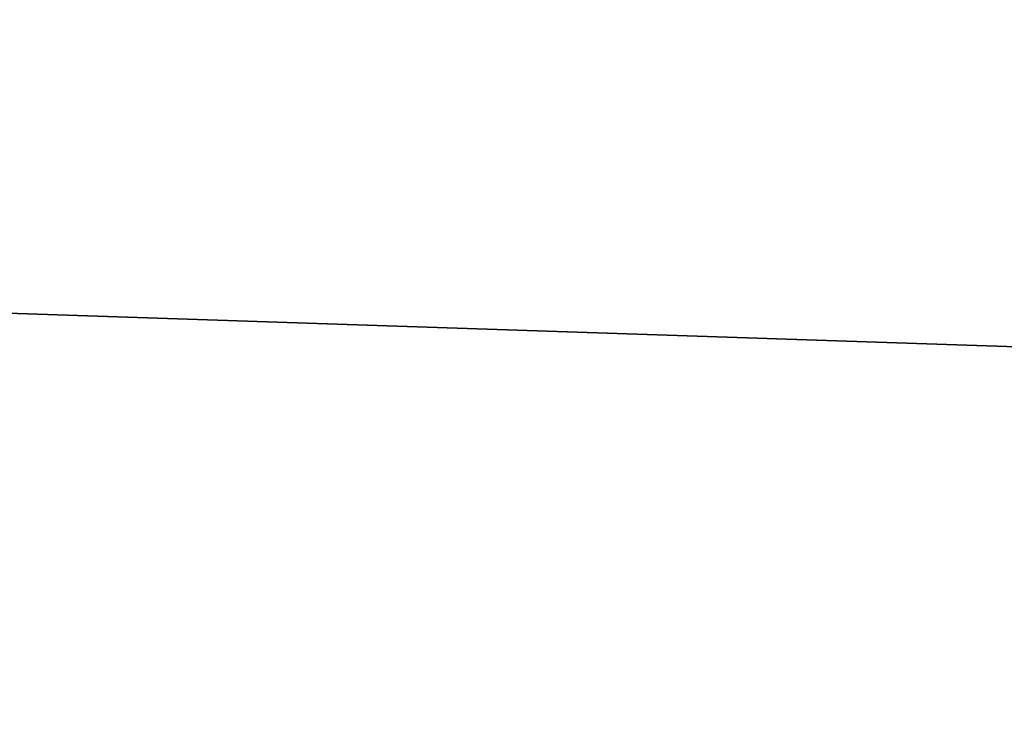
# Model space of a CAD drawing. Header units: millimetres. Extents: x -522 to 188, y -54 to 63.
# Tile 365 of 656: x -4.08963 to -4.08694, y -36.79808 to -36.79617. Entities that reach past the tile are written whole.
import ezdxf

# ---------------------------------------------------------------- set-up
doc = ezdxf.new("R2010")
doc.units = ezdxf.units.MM
doc.header["$LTSCALE"] = 65.185185
for name, color, linetype in [('1', 7, 'CONTINUOUS'), ('2', 7, 'CONTINUOUS'), ('8', 7, 'CONTINUOUS'), ('9', 7, 'CONTINUOUS')]:
    doc.layers.add(name, color=color, linetype=linetype)

msp = doc.modelspace()

# ---------------------------------------------------------------- linework, layer by layer
at = {"layer": '1', "color": 7, "linetype": 'CONTINUOUS'}
for points in [[(-4.178775, -36.8, -12.3100676), (-3.3646476, 23, -12.5570357), (-3.3647088, -36.8, -12.5570172), (-4.178775, -36.8, -12.3100676)], [(-4.178713, 23, -12.3100917), (-3.3646476, 23, -12.5570357), (-4.178775, -36.8, -12.3100676), (-4.178713, 23, -12.3100917)]]:
    msp.add_3dface(points, dxfattribs=at)
at = {"layer": '2', "color": 7, "linetype": 'CONTINUOUS'}
for points in [[(-3.3647088, -36.8, 12.5570172), (-4.178713, 23, 12.3100917), (-4.178775, -36.8, 12.3100676), (-3.3647088, -36.8, 12.5570172)], [(-3.3646476, 23, 12.5570357), (-4.178713, 23, 12.3100917), (-3.3647088, -36.8, 12.5570172), (-3.3646476, 23, 12.5570357)]]:
    msp.add_3dface(points, dxfattribs=at)
at = {"layer": '8', "color": 3, "linetype": 'CONTINUOUS'}
for points in [[(-3.998883, -36.8, -10.1399671), (-4.3427616, -36.8, -9.9975121), (-4.2173768, -36.7927089, -10.1816483), (-3.998883, -36.8, -10.1399671)], [(-3.5424354, -36.7927089, -10.4356782), (-3.998883, -36.8, -10.1399671), (-4.2173768, -36.7927089, -10.1816483), (-3.5424354, -36.7927089, -10.4356782)]]:
    msp.add_3dface(points, dxfattribs=at)
at = {"layer": '9', "color": 3, "linetype": 'CONTINUOUS'}
for points in [[(-4.3427608, -36.8, 9.9975124), (-3.9988822, -36.8, 10.1399675), (-4.2173768, -36.7927089, 10.1816483), (-4.3427608, -36.8, 9.9975124)], [(-3.9988822, -36.8, 10.1399675), (-3.650379, -36.8, 10.2705679), (-4.2173768, -36.7927089, 10.1816483), (-3.9988822, -36.8, 10.1399675)], [(-4.2173768, -36.7927089, 10.1816483), (-3.650379, -36.8, 10.2705679), (-3.5424354, -36.7927089, 10.4356782), (-4.2173768, -36.7927089, 10.1816483)]]:
    msp.add_3dface(points, dxfattribs=at)

doc.saveas('drawing.dxf')
